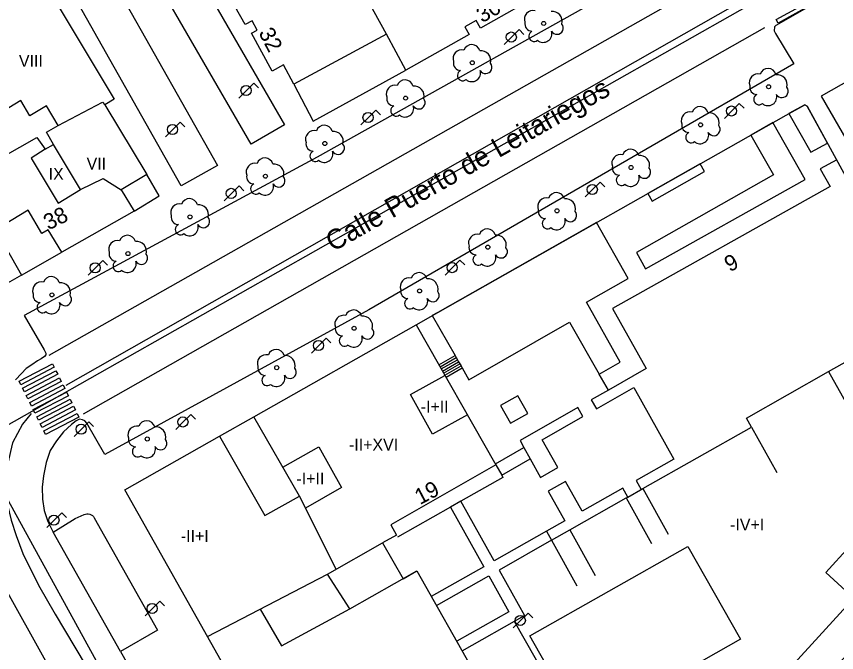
# Model space of a CAD drawing. Extents: x 282771 to 285132, y 4823109 to 4825496.
# Drawn here: x 283691.8 to 283795, y 4823406.2 to 4823486.3 of the extents above; entities that cross this region are included whole.
import ezdxf

# ---------------------------------------------------------------- set-up
doc = ezdxf.new("R2010")
doc.units = 0
for name, color, linetype in [('ACERA-BORDILLO', 7, 'Continuous'), ('ACERA-INTERIOR', 7, 'Continuous'), ('ARBOL', 7, 'Continuous'), ('CALLE-EJE', 7, 'Continuous'), ('CALLE-TEXTO', 7, 'Continuous'), ('EDIFICIO', 7, 'Continuous'), ('FAROLA', 7, 'Continuous'), ('MEDIANERA', 7, 'Continuous'), ('NUM-PORTAL', 7, 'Continuous'), ('PASO-PEATONES', 7, 'Continuous'), ('SENAL-VIARIA', 7, 'Continuous'), ('TXT-ALTURA-EDIFICIO', 7, 'Continuous'), ('ZONA-VERDE', 7, 'Continuous')]:
    doc.layers.add(name, color=color, linetype=linetype)

msp = doc.modelspace()

# ---------------------------------------------------------------- linework, layer by layer
at = {"layer": 'ACERA-BORDILLO'}
for points in [[(283826.95, 4823507.8), (283787.34, 4823485.16), (283787.14, 4823484.97), (283787.12, 4823484.49), (283787.29, 4823484.15), (283789.57, 4823480.32), (283736.09, 4823449.34), (283702.87, 4823431.15), (283700.63, 4823435.09), (283700.36, 4823435.4), (283700.08, 4823435.53), (283699.7, 4823435.58), (283699.29, 4823435.4), (283698.69, 4823434.93), (283697.68, 4823434.02), (283696.8, 4823432.88), (283696.03, 4823431.65), (283695.49, 4823430.12), (283695.17, 4823428.48), (283695, 4823427.02), (283695.03, 4823425.54), (283695.27, 4823424.09), (283695.72, 4823422.69), (283696.37, 4823421.37), (283699.14, 4823423.08), (283700.28, 4823423.59), (283700.44, 4823423.65), (283700.62, 4823423.68), (283700.81, 4823423.67), (283701, 4823423.63), (283701.18, 4823423.55), (283701.33, 4823423.45), (283701.46, 4823423.32), (283701.56, 4823423.17), (283709.53, 4823409.05), (283704.88, 4823406.36), (283707.85, 4823401.11)], [(283773.7, 4823493.28), (283729.6, 4823468.58), (283692.74, 4823448.65), (283695.24, 4823444.31), (283695.45, 4823443.89), (283695.45, 4823443.69), (283695.3, 4823443.47), (283694.89, 4823443.19), (283694.43, 4823442.93), (283693.72, 4823442.45), (283693, 4823441.96), (283692.42, 4823441.36), (283691.65, 4823440.56)], [(283688.34, 4823417.86), (283700.16, 4823396.66)]]:
    msp.add_lwpolyline(points, dxfattribs=at)
at = {"layer": 'ACERA-INTERIOR'}
for p, q in [((283744.92, 4823442.43), (283746.96, 4823443.6)), ((283745.07, 4823442.17), (283747.11, 4823443.34)), ((283745.22, 4823441.91), (283747.26, 4823443.08)), ((283745.37, 4823441.65), (283747.41, 4823442.82)), ((283745.52, 4823441.39), (283747.56, 4823442.56)), ((283745.67, 4823441.13), (283747.71, 4823442.3)), ((283745.82, 4823440.87), (283747.85, 4823442.04)), ((283766.25, 4823439.26), (283765.11, 4823441.26)), ((283793.97, 4823441.58), (283797.79, 4823434.72)), ((283784.25, 4823434.58), (283787.43, 4823428.86)), ((283752.04, 4823429.95), (283755.63, 4823432.01)), ((283752.83, 4823428.56), (283756.41, 4823430.61)), ((283752.1, 4823429.83), (283752.83, 4823428.56)), ((283752.83, 4823428.56), (283752.99, 4823428.27)), ((283752.99, 4823428.27), (283747.68, 4823425.26)), ((283768.69, 4823425.77), (283770.6, 4823426.85)), ((283770.6, 4823426.85), (283773.78, 4823421.13)), ((283768.5, 4823425.67), (283771.69, 4823419.94)), ((283768.69, 4823425.77), (283768.69, 4823425.77)), ((283768.69, 4823425.77), (283768.69, 4823425.77)), ((283746.39, 4823424.52), (283739.73, 4823420.75)), ((283747.68, 4823425.26), (283746.39, 4823424.52)), ((283746.39, 4823424.52), (283750.57, 4823417.01)), ((283751.87, 4823417.74), (283747.68, 4823425.26)), ((283758.46, 4823421.48), (283751.87, 4823417.74)), ((283758.46, 4823421.48), (283758.46, 4823421.48)), ((283761.4, 4823421.65), (283764.59, 4823415.92)), ((283759.09, 4823420.34), (283752.5, 4823416.6)), ((283759.09, 4823420.34), (283762.28, 4823414.62)), ((283750.57, 4823417.01), (283743.97, 4823413.27)), ((283752.5, 4823416.6), (283755.68, 4823410.88)), ((283744.61, 4823412.14), (283751.2, 4823415.87)), ((283751.2, 4823415.87), (283753.72, 4823411.35)), ((283753.72, 4823411.35), (283747.17, 4823407.63)), ((283747.84, 4823406.44), (283755.68, 4823410.88))]:
    msp.add_line(p, q, dxfattribs=at)
for points in [[(283726.67, 4823477.78), (283729.09, 4823473.1), (283740.77, 4823479.54)], [(283744.81, 4823449.04), (283788.62, 4823473.88), (283790.96, 4823475.15), (283791.28, 4823475.01), (283809.65, 4823441.44)], [(283706.59, 4823461.77), (283709.72, 4823463.72), (283708.16, 4823466.41)], [(283692.42, 4823453.73), (283697.47, 4823456.6)], [(283742.05, 4823447.48), (283744.81, 4823449.04)], [(283717.33, 4823433.46), (283721.64, 4823435.9)], [(283754.39, 4823410.15), (283763.59, 4823394), (283765.63, 4823390.42), (283774.91, 4823381.65)]]:
    msp.add_lwpolyline(points, dxfattribs=at)
at = {"layer": 'ARBOL'}
for centre in [(283758.11, 4823485.41), (283749.13, 4823480.46), (283786.41, 4823477.44), (283740.73, 4823476.01), (283777.85, 4823472.65), (283730.57, 4823470.3), (283769.11, 4823467.28), (283723.1, 4823466.18), (283759.79, 4823461.82), (283713.61, 4823461.06), (283751.08, 4823457.25), (283705.8, 4823456.44), (283696.23, 4823451.24), (283742.49, 4823451.74), (283734.26, 4823447.04), (283724.52, 4823442.08), (283708.23, 4823433.1)]:
    msp.add_circle(centre, 0.255, dxfattribs=at)
for centre, radius, start, end in [((283756.78, 4823485.94), 1.1, 75.4318, 200.556), ((283759.17, 4823485.67), 1.27, 345.0327, 95.7992), ((283756.67, 4823485.37), 0.935, 168.5989, 268.1323), ((283759.78, 4823484.84), 0.797, 208.9624, 38.991), ((283756.91, 4823483.82), 0.672, 113.7367, 309.4725), ((283758.05, 4823484.12), 1.09, 228.9544, 17.9279), ((283749.06, 4823481.72), 1.04, 15.6422, 161.3843), ((283747.8, 4823480.99), 1.1, 75.4318, 200.556), ((283750.19, 4823480.72), 1.27, 345.0327, 95.7992), ((283747.69, 4823480.42), 0.935, 168.5989, 268.1323), ((283750.8, 4823479.89), 0.797, 208.9624, 38.991), ((283747.93, 4823478.87), 0.672, 113.7367, 309.4725), ((283749.07, 4823479.17), 1.09, 228.9544, 17.9279), ((283785.08, 4823477.97), 1.1, 75.4318, 200.556), ((283786.34, 4823478.7), 1.04, 15.6422, 161.3843), ((283740.66, 4823477.27), 1.04, 15.6422, 161.3843), ((283787.47, 4823477.7), 1.27, 345.0327, 95.7992), ((283739.4, 4823476.54), 1.1, 75.4318, 200.556), ((283741.79, 4823476.27), 1.27, 345.0327, 95.7992), ((283784.97, 4823477.4), 0.935, 168.5989, 268.1323), ((283788.08, 4823476.87), 0.797, 208.9624, 38.991), ((283739.29, 4823475.97), 0.935, 168.5989, 268.1323), ((283742.4, 4823475.44), 0.797, 208.9624, 38.991), ((283785.21, 4823475.85), 0.672, 113.7367, 309.4725), ((283786.35, 4823476.15), 1.09, 228.9544, 17.9279), ((283739.53, 4823474.42), 0.672, 113.7367, 309.4725), ((283740.67, 4823474.72), 1.09, 228.9544, 17.9279), ((283777.78, 4823473.91), 1.04, 15.6422, 161.3843), ((283776.52, 4823473.18), 1.1, 75.4318, 200.556), ((283778.91, 4823472.91), 1.27, 345.0327, 95.7992), ((283729.24, 4823470.83), 1.1, 75.4318, 200.556), ((283730.5, 4823471.56), 1.04, 15.6422, 161.3843), ((283731.63, 4823470.56), 1.27, 345.0327, 95.7992), ((283776.41, 4823472.61), 0.935, 168.5989, 268.1323), ((283779.52, 4823472.08), 0.797, 208.9624, 38.991), ((283776.65, 4823471.06), 0.672, 113.7367, 309.4725), ((283777.79, 4823471.36), 1.09, 228.9544, 17.9279), ((283729.13, 4823470.26), 0.935, 168.5989, 268.1323), ((283732.24, 4823469.73), 0.797, 208.9624, 38.991), ((283729.37, 4823468.71), 0.672, 113.7367, 309.4725), ((283730.51, 4823469.01), 1.09, 228.9544, 17.9279), ((283767.78, 4823467.81), 1.1, 75.4318, 200.556), ((283769.04, 4823468.54), 1.04, 15.6422, 161.3843), ((283770.17, 4823467.54), 1.27, 345.0327, 95.7992), ((283721.77, 4823466.71), 1.1, 75.4318, 200.556), ((283723.03, 4823467.44), 1.04, 15.6422, 161.3843), ((283724.16, 4823466.44), 1.27, 345.0327, 95.7992), ((283767.67, 4823467.24), 0.935, 168.5989, 268.1323), ((283770.78, 4823466.71), 0.797, 208.9624, 38.991), ((283721.66, 4823466.14), 0.935, 168.5989, 268.1323), ((283724.77, 4823465.61), 0.797, 208.9624, 38.991), ((283767.91, 4823465.69), 0.672, 113.7367, 309.4725), ((283769.05, 4823465.99), 1.09, 228.9544, 17.9279), ((283721.9, 4823464.59), 0.672, 113.7367, 309.4725), ((283723.04, 4823464.89), 1.09, 228.9544, 17.9279), ((283759.72, 4823463.08), 1.04, 15.6422, 161.3843), ((283712.28, 4823461.59), 1.1, 75.4318, 200.556), ((283713.54, 4823462.32), 1.04, 15.6422, 161.3843), ((283714.67, 4823461.32), 1.27, 345.0327, 95.7992), ((283758.46, 4823462.35), 1.1, 75.4318, 200.556), ((283760.85, 4823462.08), 1.27, 345.0327, 95.7992), ((283758.35, 4823461.78), 0.935, 168.5989, 268.1323), ((283761.46, 4823461.25), 0.797, 208.9624, 38.991), ((283712.17, 4823461.02), 0.935, 168.5989, 268.1323), ((283715.28, 4823460.49), 0.797, 208.9624, 38.991), ((283758.59, 4823460.23), 0.672, 113.7367, 309.4725), ((283759.73, 4823460.53), 1.09, 228.9544, 17.9279), ((283712.41, 4823459.47), 0.672, 113.7367, 309.4725), ((283713.55, 4823459.77), 1.09, 228.9544, 17.9279), ((283751.01, 4823458.51), 1.04, 15.6422, 161.3843), ((283705.73, 4823457.7), 1.04, 15.6422, 161.3843), ((283749.75, 4823457.78), 1.1, 75.4318, 200.556), ((283752.14, 4823457.51), 1.27, 345.0327, 95.7992), ((283704.47, 4823456.97), 1.1, 75.4318, 200.556), ((283706.86, 4823456.7), 1.27, 345.0327, 95.7992), ((283749.64, 4823457.21), 0.935, 168.5989, 268.1323), ((283704.36, 4823456.4), 0.935, 168.5989, 268.1323), ((283707.47, 4823455.87), 0.797, 208.9624, 38.991), ((283752.75, 4823456.68), 0.797, 208.9624, 38.991), ((283704.6, 4823454.85), 0.672, 113.7367, 309.4725), ((283705.74, 4823455.15), 1.09, 228.9544, 17.9279), ((283749.88, 4823455.66), 0.672, 113.7367, 309.4725), ((283751.02, 4823455.96), 1.09, 228.9544, 17.9279), ((283696.16, 4823452.5), 1.04, 15.6422, 161.3843), ((283741.16, 4823452.27), 1.1, 75.4318, 200.556), ((283742.42, 4823453), 1.04, 15.6422, 161.3843), ((283743.55, 4823452), 1.27, 345.0327, 95.7992), ((283694.9, 4823451.77), 1.1, 75.4318, 200.556), ((283697.29, 4823451.5), 1.27, 345.0327, 95.7992), ((283694.79, 4823451.2), 0.935, 168.5989, 268.1323), ((283697.9, 4823450.67), 0.797, 208.9624, 38.991), ((283741.05, 4823451.7), 0.935, 168.5989, 268.1323), ((283744.16, 4823451.17), 0.797, 208.9624, 38.991), ((283695.03, 4823449.65), 0.672, 113.7367, 309.4725), ((283696.17, 4823449.95), 1.09, 228.9544, 17.9279), ((283741.29, 4823450.15), 0.672, 113.7367, 309.4725), ((283742.43, 4823450.45), 1.09, 228.9544, 17.9279), ((283734.19, 4823448.3), 1.04, 15.6422, 161.3843), ((283732.93, 4823447.57), 1.1, 75.4318, 200.556), ((283735.32, 4823447.3), 1.27, 345.0327, 95.7992), ((283732.82, 4823447), 0.935, 168.5989, 268.1323), ((283733.06, 4823445.45), 0.672, 113.7367, 309.4725), ((283734.2, 4823445.75), 1.09, 228.9544, 17.9279), ((283735.93, 4823446.47), 0.797, 208.9624, 38.991), ((283724.45, 4823443.34), 1.04, 15.6422, 161.3843), ((283723.19, 4823442.61), 1.1, 75.4318, 200.556), ((283725.58, 4823442.34), 1.27, 345.0327, 95.7992), ((283723.08, 4823442.04), 0.935, 168.5989, 268.1323), ((283726.19, 4823441.51), 0.797, 208.9624, 38.991), ((283723.32, 4823440.49), 0.672, 113.7367, 309.4725), ((283724.46, 4823440.79), 1.09, 228.9544, 17.9279), ((283706.9, 4823433.63), 1.1, 75.4318, 200.556), ((283708.16, 4823434.36), 1.04, 15.6422, 161.3843), ((283709.29, 4823433.36), 1.27, 345.0327, 95.7992), ((283706.79, 4823433.06), 0.935, 168.5989, 268.1323), ((283709.9, 4823432.53), 0.797, 208.9624, 38.991), ((283707.03, 4823431.51), 0.672, 113.7367, 309.4725), ((283708.17, 4823431.81), 1.09, 228.9544, 17.9279)]:
    msp.add_arc(centre, radius, start, end, dxfattribs=at)
at = {"layer": 'CALLE-EJE'}
for points in [[(283805.22, 4823499.78), (283686.69, 4823432.62)], [(283686.69, 4823432.62), (283749.48, 4823318.27)]]:
    msp.add_lwpolyline(points, dxfattribs=at)
at = {"layer": 'EDIFICIO'}
for points in [[(283755.05, 4823487.58), (283750.15, 4823484.82), (283749.61, 4823485.78), (283748.21, 4823484.99), (283748.75, 4823484.04), (283740.77, 4823479.54), (283738.34, 4823484.07), (283726.67, 4823477.78), (283725.37, 4823480.19), (283723.93, 4823479.41), (283721.33, 4823484.18), (283722.06, 4823484.58), (283721.41, 4823485.76), (283720.55, 4823485.28), (283713.57, 4823497.6)], [(283694.11, 4823492.5), (283704.08, 4823475.9), (283702.88, 4823475.18), (283708.16, 4823466.41), (283704.95, 4823464.48), (283706.59, 4823461.77), (283697.47, 4823456.6), (283695.76, 4823459.45), (283694.98, 4823458.98), (283693.24, 4823461.89), (283689.12, 4823459.42), (283692.42, 4823453.73), (283683.54, 4823448.69)], [(283695.53, 4823471.74), (283697, 4823472.58), (283695.56, 4823475.04), (283693.47, 4823473.8), (283692.33, 4823475.72), (283689.45, 4823474), (283684.31, 4823482.6), (283687.27, 4823484.5), (283686.59, 4823485.67), (283689.45, 4823487.25)], [(283681.44, 4823463.75), (283694.35, 4823471.07), (283695.38, 4823469.57), (283696.45, 4823470.17), (283695.53, 4823471.74)], [(283718.3, 4823403.84), (283716.24, 4823407.48), (283705.41, 4823426.69), (283717.33, 4823433.46), (283723.01, 4823423.47), (283727.37, 4823425.91), (283721.64, 4823435.9), (283742.05, 4823447.48), (283752.1, 4823429.83), (283738.86, 4823422.29), (283739.59, 4823421.01), (283737.85, 4823420.03), (283740.41, 4823415.51), (283742.15, 4823416.49), (283749.41, 4823403.67)]]:
    msp.add_lwpolyline(points, dxfattribs=at)
at = {"layer": 'FAROLA'}
for p, q in [((283755.02, 4823484.63), (283754.08, 4823483.7)), ((283755.61, 4823484.04), (283755.02, 4823484.63)), ((283754.08, 4823483.7), (283753.15, 4823482.76)), ((283721.64, 4823477.89), (283720.7, 4823476.96)), ((283722.23, 4823477.3), (283721.64, 4823477.89)), ((283720.7, 4823476.96), (283719.77, 4823476.02)), ((283782.73, 4823475.32), (283781.79, 4823474.39)), ((283783.32, 4823474.73), (283782.73, 4823475.32)), ((283736.99, 4823474.51), (283736.05, 4823473.58)), ((283737.58, 4823473.92), (283736.99, 4823474.51)), ((283781.79, 4823474.39), (283780.86, 4823473.45)), ((283712.38, 4823472.99), (283711.44, 4823472.06)), ((283712.97, 4823472.4), (283712.38, 4823472.99)), ((283736.05, 4823473.58), (283735.12, 4823472.64)), ((283711.44, 4823472.06), (283710.51, 4823471.12)), ((283719.78, 4823464.95), (283718.84, 4823464.02)), ((283720.37, 4823464.36), (283719.78, 4823464.95)), ((283765.21, 4823465.44), (283764.27, 4823464.51)), ((283765.8, 4823464.85), (283765.21, 4823465.44)), ((283718.84, 4823464.02), (283717.91, 4823463.08)), ((283764.27, 4823464.51), (283763.34, 4823463.57)), ((283702.65, 4823455.58), (283701.71, 4823454.65)), ((283703.24, 4823454.99), (283702.65, 4823455.58)), ((283747.58, 4823455.6), (283746.64, 4823454.67)), ((283748.17, 4823455.01), (283747.58, 4823455.6)), ((283701.71, 4823454.65), (283700.78, 4823453.71)), ((283746.64, 4823454.67), (283745.71, 4823453.73)), ((283730.75, 4823445.79), (283729.81, 4823444.86)), ((283731.34, 4823445.2), (283730.75, 4823445.79)), ((283729.81, 4823444.86), (283728.88, 4823443.92)), ((283713.7, 4823436.17), (283712.76, 4823435.24)), ((283714.29, 4823435.58), (283713.7, 4823436.17)), ((283700.89, 4823435.27), (283699.95, 4823434.34)), ((283701.48, 4823434.68), (283700.89, 4823435.27)), ((283712.76, 4823435.24), (283711.83, 4823434.3)), ((283699.95, 4823434.34), (283699.02, 4823433.4)), ((283697.47, 4823423.81), (283696.53, 4823422.88)), ((283698.06, 4823423.22), (283697.47, 4823423.81)), ((283696.53, 4823422.88), (283695.6, 4823421.94)), ((283709.82, 4823412.7), (283708.88, 4823411.77)), ((283710.41, 4823412.11), (283709.82, 4823412.7)), ((283708.88, 4823411.77), (283707.95, 4823410.83)), ((283756.15, 4823411.19), (283755.21, 4823410.26)), ((283756.74, 4823410.6), (283756.15, 4823411.19)), ((283755.21, 4823410.26), (283754.28, 4823409.32))]:
    msp.add_line(p, q, dxfattribs=at)
for centre, radius in [((283754.04, 4823483.7), 0.637), ((283720.66, 4823476.96), 0.638), ((283781.75, 4823474.39), 0.637), ((283736.01, 4823473.58), 0.637), ((283711.4, 4823472.06), 0.638), ((283718.8, 4823464.02), 0.637), ((283764.23, 4823464.51), 0.637), ((283746.6, 4823454.67), 0.637), ((283701.67, 4823454.65), 0.637), ((283729.77, 4823444.86), 0.637), ((283712.72, 4823435.24), 0.637), ((283699.91, 4823434.34), 0.637), ((283696.49, 4823422.88), 0.637), ((283708.84, 4823411.77), 0.637), ((283755.17, 4823410.26), 0.637)]:
    msp.add_circle(centre, radius, dxfattribs=at)
at = {"layer": 'MEDIANERA'}
for points in [[(283738.34, 4823484.07), (283735.01, 4823490.09)], [(283697, 4823472.58), (283702.58, 4823475.49), (283702.88, 4823475.18)], [(283699.84, 4823464.49), (283696.45, 4823470.17)], [(283695.38, 4823469.57), (283693.61, 4823468.47), (283697, 4823462.78), (283699.84, 4823464.49)], [(283699.84, 4823464.49), (283702.68, 4823465.9), (283704.95, 4823464.48)], [(283748.51, 4823436.12), (283744.12, 4823433.7), (283741.35, 4823438.7), (283745.69, 4823441.07)], [(283725.27, 4823429.55), (283729.81, 4823432.12), (283732.67, 4823426.99), (283728.12, 4823424.41)], [(283731.99, 4823416.72), (283727.37, 4823425.91)], [(283730.89, 4823416.1), (283737.85, 4823420.03)], [(283715.81, 4823408.23), (283730.89, 4823416.1)], [(283722.45, 4823411.69), (283725.1, 4823407.05), (283733.71, 4823411.73), (283730.89, 4823416.1)], [(283733.71, 4823411.73), (283742.15, 4823416.49)]]:
    msp.add_lwpolyline(points, dxfattribs=at)
at = {"layer": 'PASO-PEATONES'}
for points in [[(283787.6, 4823485.45), (283787.37, 4823485.89), (283791.75, 4823488.32), (283791.98, 4823487.88)], [(283692.33, 4823439.93), (283692.1, 4823440.38), (283696.3, 4823442.58), (283696.52, 4823442.14)], [(283692.77, 4823439.04), (283692.55, 4823439.49), (283696.74, 4823441.69), (283696.97, 4823441.24)], [(283693.21, 4823438.14), (283692.99, 4823438.59), (283697.19, 4823440.79), (283697.41, 4823440.34)], [(283693.66, 4823437.24), (283693.44, 4823437.69), (283697.63, 4823439.9), (283697.85, 4823439.45)], [(283694.1, 4823436.35), (283693.88, 4823436.8), (283698.08, 4823439), (283698.3, 4823438.55)], [(283694.55, 4823435.45), (283694.32, 4823435.9), (283698.52, 4823438.1), (283698.74, 4823437.65)], [(283694.99, 4823434.56), (283694.77, 4823435), (283698.96, 4823437.21), (283699.19, 4823436.76)], [(283695.44, 4823433.66), (283695.21, 4823434.11), (283699.41, 4823436.31), (283699.63, 4823435.86)]]:
    msp.add_lwpolyline(points, close=True, dxfattribs=at)
at = {"layer": 'SENAL-VIARIA'}
for points in [[(283782.04, 4823492.45), (283695.84, 4823443.59)], [(283698.01, 4823439.87), (283784.04, 4823488.83)], [(283785.89, 4823484.86), (283700.16, 4823436.21)], [(283693.63, 4823436.29), (283692.55, 4823434.95), (283691.29, 4823432.62), (283690.7, 4823430.07), (283690.42, 4823427.99), (283690.42, 4823426.58), (283690.6, 4823424.99), (283691.11, 4823422.88), (283691.75, 4823420.93), (283692.57, 4823418.67), (283694.53, 4823414.69), (283696.63, 4823411.04), (283700.43, 4823404.7)], [(283772.11, 4823392.54), (283782.14, 4823383.39), (283791.75, 4823393.92), (283788.23, 4823397.13), (283800.04, 4823410.09), (283803.58, 4823406.86), (283812.69, 4823416.85), (283802.54, 4823426.1), (283793.6, 4823416.3), (283797.14, 4823413.07), (283785.21, 4823400), (283781.75, 4823403.16), (283772.11, 4823392.54)], [(283704.88, 4823406.36), (283696.37, 4823421.37)], [(283763, 4823396.61), (283756.37, 4823408.3), (283776.25, 4823419.57), (283782.88, 4823407.88), (283763, 4823396.61)]]:
    msp.add_lwpolyline(points, dxfattribs=at)
at = {"layer": 'ZONA-VERDE'}
for p, q in [((283707.1, 4823504.5), (283725.51, 4823472.65)), ((283721.29, 4823470.21), (283702.88, 4823502.06)), ((283699.02, 4823499.52), (283717.08, 4823467.54)), ((283712.51, 4823464.96), (283694.45, 4823496.94)), ((283796.82, 4823478.39), (283793.03, 4823476.26)), ((283793.03, 4823476.26), (283808.48, 4823449.41)), ((283793.84, 4823470.34), (283791.28, 4823475.01)), ((283788.96, 4823474.06), (283791.72, 4823469.19)), ((283786.95, 4823472.93), (283784.17, 4823471.35)), ((283791.02, 4823465.76), (283786.95, 4823472.93)), ((283725.51, 4823472.65), (283721.29, 4823470.21)), ((283784.17, 4823471.35), (283787.01, 4823466.34)), ((283791.72, 4823469.19), (283793.84, 4823470.34)), ((283777.81, 4823467.75), (283771.2, 4823464)), ((283778.36, 4823466.78), (283777.81, 4823467.75)), ((283794.99, 4823468.23), (283792.9, 4823467.1)), ((283717.08, 4823467.54), (283712.51, 4823464.96)), ((283771.75, 4823463.03), (283778.36, 4823466.78)), ((283792.9, 4823467.1), (283794.16, 4823464.88)), ((283787.01, 4823466.34), (283769.77, 4823456.57)), ((283770.94, 4823454.51), (283791.02, 4823465.76)), ((283794.16, 4823464.88), (283766.76, 4823449.53)), ((283771.2, 4823464), (283771.75, 4823463.03)), ((283769.77, 4823456.57), (283770.94, 4823454.51)), ((283766.76, 4823449.53), (283770.99, 4823441.98)), ((283793.97, 4823441.58), (283799.93, 4823444.96)), ((283770.99, 4823441.98), (283766.25, 4823439.26)), ((283783.62, 4823435.72), (283793.97, 4823441.58)), ((283766.25, 4823439.26), (283764.1, 4823438.03)), ((283764.74, 4823436.89), (283769.46, 4823439.6)), ((283769.46, 4823439.6), (283774.5, 4823430.56)), ((283754.86, 4823438.55), (283752.69, 4823437.31)), ((283756.1, 4823436.32), (283754.86, 4823438.55)), ((283764.1, 4823438.03), (283764.74, 4823436.89)), ((283752.69, 4823437.31), (283753.93, 4823435.08)), ((283762.41, 4823437.06), (283755.14, 4823432.89)), ((283763.04, 4823435.92), (283762.41, 4823437.06)), ((283753.93, 4823435.08), (283756.1, 4823436.32)), ((283757.94, 4823433), (283763.04, 4823435.92)), ((283784.25, 4823434.58), (283783.62, 4823435.72)), ((283759.88, 4823429.51), (283757.94, 4823433)), ((283756.41, 4823430.61), (283757.71, 4823428.27)), ((283774.5, 4823430.56), (283769.75, 4823427.87)), ((283757.71, 4823428.27), (283759.88, 4823429.51)), ((283760.86, 4823427.76), (283758.69, 4823426.52)), ((283762.94, 4823424.01), (283760.86, 4823427.76)), ((283769.75, 4823427.87), (283770.39, 4823426.74)), ((283758.69, 4823426.52), (283760.77, 4823422.78)), ((283768.06, 4823426.91), (283762.94, 4823424.01)), ((283768.69, 4823425.77), (283768.06, 4823426.91)), ((283760.77, 4823422.78), (283758.46, 4823421.48)), ((283758.46, 4823421.48), (283759.09, 4823420.34)), ((283759.09, 4823420.34), (283761.4, 4823421.65))]:
    msp.add_line(p, q, dxfattribs=at)
for points in [[(283791.28, 4823475.01), (283790.96, 4823475.15), (283788.96, 4823474.06)], [(283747.85, 4823442.04), (283748.7, 4823440.56), (283761.35, 4823447.81), (283765.11, 4823441.26), (283767.73, 4823442.76), (283763.49, 4823450.34), (283768.76, 4823453.29), (283764.75, 4823460.35), (283744.81, 4823449.04), (283744.1, 4823448.64), (283746.96, 4823443.6), (283747.11, 4823443.34), (283747.26, 4823443.08), (283747.41, 4823442.82), (283747.56, 4823442.56), (283747.71, 4823442.3), (283747.85, 4823442.04)], [(283770.39, 4823426.74), (283770.6, 4823426.85), (283784.25, 4823434.58)], [(283755.14, 4823432.89), (283755.63, 4823432.01), (283756.41, 4823430.61)], [(283761.4, 4823421.65), (283768.5, 4823425.67), (283768.69, 4823425.77)]]:
    msp.add_lwpolyline(points, dxfattribs=at)

# ---------------------------------------------------------------- texts
at = {"layer": 'CALLE-TEXTO'}
msp.add_text('Calle Puerto de Leitariegos', height=2.5, rotation=29.5363, dxfattribs=at).set_placement((283731.59, 4823456.62))
at = {"layer": 'NUM-PORTAL'}
for s, rotation, p in [('30', 29.43, (283750.36, 4823485.43)), ('32', 297.7, (283722.19, 4823484.25)), ('38', 26.47, (283695.8, 4823459.34)), ('9', 27.93, (283781.52, 4823454.07)), ('19', 27.93, (283742.55, 4823424.77))]:
    msp.add_text(s, height=2, rotation=rotation, dxfattribs=at).set_placement(p)
at = {"layer": 'TXT-ALTURA-EDIFICIO'}
for s, p in [('VIII', (283692.08, 4823479.95)), ('VII', (283700.6, 4823467.02)), ('IX', (283695.82, 4823465.73)), ('-I+II', (283742.64, 4823436.43)), ('-II+XVI', (283733.61, 4823431.64)), ('-I+II', (283727, 4823427.37)), ('-IV+I', (283781.57, 4823421.58)), ('-II+I', (283712.46, 4823420.15))]:
    msp.add_text(s, height=1.5, rotation=0, dxfattribs=at).set_placement(p)

doc.saveas('drawing.dxf')
